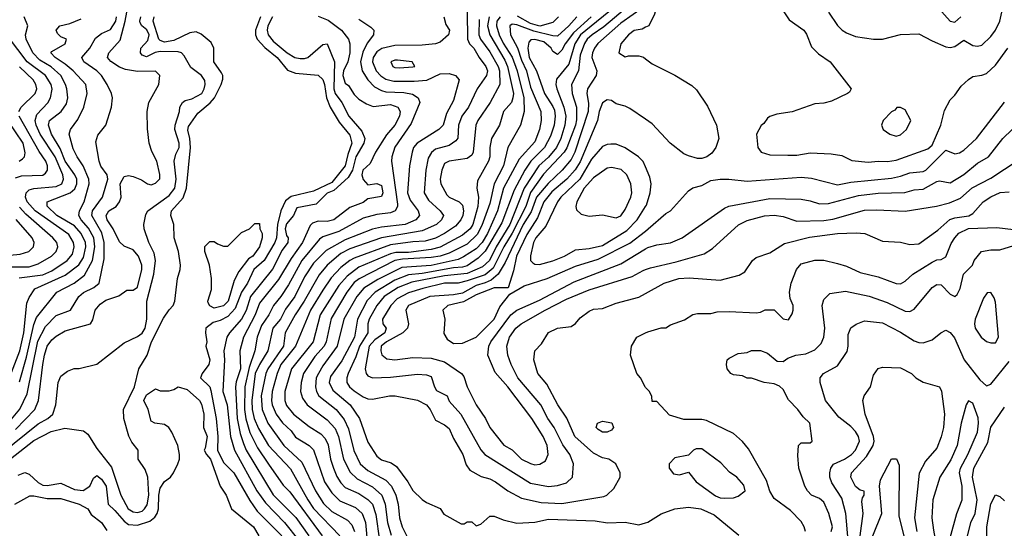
# Model space of a CAD drawing. Header units: inches. Extents: x 1793389 to 1900389, y 320802 to 470796.
# Tile 272 of 656: x 1827228 to 1831589, y 401604 to 403857. Entities that reach past the tile are written whole.
import ezdxf

# ---------------------------------------------------------------- set-up
doc = ezdxf.new("R2010")
doc.units = ezdxf.units.IN
doc.header["$MEASUREMENT"] = 0
doc.layers.add('B8420', color=7, linetype='Continuous')
doc.layers.add('B8430', color=7, linetype='Continuous')

msp = doc.modelspace()

# ---------------------------------------------------------------- linework, layer by layer
at = {"layer": 'B8420', "color": 2}
for points, elevation in [([(1827210, 402041.1), (1827295.6, 402130), (1827311.3, 402170), (1827329.8, 402330), (1827338.3, 402370), (1827349.7, 402410), (1827370, 402438), (1827390, 402455.5), (1827430, 402478), (1827542, 402510), (1827552.1, 402527.9), (1827562.7, 402570), (1827583.9, 402596.1), (1827610, 402614), (1827666.6, 402633.4), (1827702, 402658), (1827730, 402658.8), (1827750, 402671.3), (1827769.4, 402750), (1827769.3, 402770), (1827754, 402810), (1827730, 402837.2), (1827690, 402853.2), (1827670, 402872.7), (1827641.3, 402930), (1827614.7, 402970), (1827611.5, 402990), (1827622.9, 403010), (1827656, 403030), (1827669.7, 403050.3), (1827676.9, 403070), (1827673.6, 403130), (1827690, 403162.8), (1827710, 403167.3), (1827730, 403162.8), (1827767.3, 403147.3), (1827794, 403130), (1827810, 403126), (1827830, 403132), (1827848.4, 403151.6), (1827848.7, 403171.3), (1827836, 403230), (1827813.6, 403273.6), (1827802, 403310), (1827793.6, 403373.6), (1827792.7, 403450), (1827799.3, 403490), (1827843.7, 403570), (1827849, 403610), (1827829.2, 403629.2), (1827750, 403627), (1827695.9, 403635.9), (1827670, 403646.6), (1827632.1, 403672.1), (1827617.2, 403690), (1827622.7, 403710), (1827673.7, 403766.3), (1827695.6, 403850), (1827706.5, 403913.5)], 262), ([(1829884.2, 403930), (1829712.2, 403790), (1829687.5, 403750), (1829659.6, 403660.4), (1829606.3, 403593.7), (1829603.1, 403570), (1829606.7, 403550), (1829638.3, 403470), (1829646.3, 403430), (1829642.3, 403390), (1829624.7, 403330), (1829605.2, 403290), (1829570, 403248.5), (1829527.7, 403210), (1829462.6, 403110), (1829398.5, 402950), (1829337.7, 402850), (1829309, 402790), (1829277.6, 402762.4), (1829210, 402732.2), (1829110, 402721.6), (1828965.4, 402694.6), (1828904.4, 402670), (1828842, 402630), (1828810.3, 402590), (1828776, 402530), (1828770.3, 402510), (1828770.4, 402470), (1828733.4, 402410), (1828717.1, 402362.9), (1828683.1, 402290), (1828676.4, 402270), (1828677.1, 402250), (1828688.2, 402230), (1828710, 402212.7), (1828750, 402186), (1828770, 402178), (1828790, 402175.5), (1828866, 402190), (1828890.5, 402190.5), (1828990, 402170.8), (1829030, 402150.8), (1829046.8, 402130), (1829070, 402082.8), (1829110, 402062.8), (1829130, 402046), (1829150, 402001), (1829190.6, 401930), (1829205.5, 401885.5), (1829222, 401862), (1829272.7, 401832.7), (1829310, 401823), (1829336, 401810), (1829390.4, 401770.4), (1829450, 401737.1), (1829538, 401718), (1829630, 401714), (1829814.8, 401745.2), (1829829.3, 401750.7), (1829860.2, 401779.8), (1829888, 401830), (1829888, 401850), (1829868, 401890), (1829838, 401910), (1829810, 401916), (1829770, 401936.2), (1829687.6, 402010), (1829651.1, 402091.1), (1829612.3, 402150), (1829562.5, 402242.5), (1829522.7, 402290), (1829506, 402350), (1829509, 402390), (1829539.3, 402420.7), (1829570, 402470.8), (1829610, 402490.8), (1829670, 402498), (1829690, 402511.3), (1829710, 402536), (1829750, 402566), (1829770, 402574.8), (1829810, 402578), (1829870, 402601), (1829970, 402627.3), (1830000, 402644.1)], 298), ([(1829910, 403904.5), (1829815.2, 403824.8), (1829763.7, 403790), (1829741.7, 403770), (1829730, 403751.8), (1829710, 403699), (1829702.6, 403630), (1829672.2, 403570), (1829674.6, 403530), (1829694.6, 403470), (1829693.8, 403413.8), (1829690, 403389.4), (1829650.9, 403289.1), (1829639.6, 403270), (1829547.5, 403172.5), (1829490, 403091.2), (1829469.2, 403030), (1829410, 402911.2), (1829372, 402850), (1829324.5, 402755.5), (1829290, 402726.8), (1829210, 402699.3), (1829169.7, 402689.7), (1829110, 402689.7), (1829013.3, 402666.7), (1828950, 402647.4), (1828899.3, 402620.7), (1828872, 402590), (1828834.4, 402530), (1828837.1, 402510), (1828850.5, 402490), (1828844.9, 402470), (1828801.5, 402438.5), (1828776.1, 402410), (1828758.4, 402310), (1828762, 402290), (1828770, 402278.8), (1828790.5, 402270.5), (1828870, 402273.7), (1828990, 402286.7), (1829030, 402283.1), (1829050, 402275.5), (1829065.3, 402230), (1829074.8, 402214.8), (1829120.7, 402190), (1829130, 402166.8), (1829181.6, 402110), (1829270, 401950.8), (1829287.7, 401930), (1829490, 401803.8), (1829570, 401788.2), (1829610, 401792.7), (1829650, 401804.9), (1829677.2, 401830), (1829680.7, 401890), (1829665.1, 401930), (1829633.5, 401973.5), (1829595.8, 402050), (1829566.6, 402090), (1829536.9, 402150), (1829434, 402270), (1829405.1, 402330), (1829389.6, 402370), (1829385.1, 402410), (1829397.6, 402450), (1829425.1, 402490), (1829449.3, 402510), (1829556, 402570), (1829650, 402618.9), (1829750, 402659.6), (1829940.1, 402719.9), (1829990, 402746), (1830000, 402749.5)], 302), ([(1830000, 403917.7), (1829890, 403841.7), (1829788.6, 403751.4), (1829773.4, 403730), (1829764.6, 403710), (1829762.6, 403690), (1829783.8, 403630), (1829782, 403610), (1829743, 403550), (1829740.4, 403530), (1829747.7, 403487.7), (1829746.5, 403450), (1829687.1, 403270), (1829670, 403236.9), (1829630.3, 403190), (1829568.7, 403131.3), (1829517.6, 403070), (1829493.9, 403006.1), (1829458.5, 402950), (1829378.3, 402781.7), (1829348, 402730), (1829316.4, 402703.6), (1829290, 402690.7), (1829250, 402679.3), (1829190, 402645), (1829150, 402637.4), (1829044.7, 402630), (1828950.7, 402590), (1828938, 402570), (1828950.6, 402510), (1828946, 402490), (1828924.9, 402470), (1828852.7, 402430), (1828828.8, 402410), (1828827, 402390), (1828832.5, 402372.5), (1828854.6, 402354.6), (1828890, 402350.5), (1828970, 402360.4), (1829050, 402357.1), (1829110, 402340.5), (1829184.7, 402290), (1829195.5, 402275.5), (1829210.6, 402230), (1829250, 402151), (1829290.7, 402090), (1829310.7, 402050), (1829372.5, 401972.5), (1829410, 401950.7), (1829450.7, 401910), (1829490, 401890.4), (1829510, 401885.5), (1829532.3, 401887.7), (1829557, 401903), (1829569.3, 401930), (1829564.5, 401970), (1829547, 402010), (1829496.2, 402090), (1829389.5, 402230), (1829334.1, 402294.2), (1829302, 402370), (1829306, 402410), (1829315.1, 402430), (1829403.5, 402550), (1829430, 402570.3), (1829530, 402614.9), (1829684.6, 402695.4), (1829890, 402775.8), (1830000, 402842.2)], 306), ([(1827110, 401853), (1827290, 401992.9), (1827367.5, 402032.5), (1827427.9, 402047.9), (1827510, 402035.5), (1827530, 402020.7), (1827570, 401957.3), (1827634.3, 401874.3), (1827675.6, 401750), (1827708.8, 401690), (1827730, 401676.5), (1827750, 401673.1), (1827770, 401680.3), (1827780.5, 401690), (1827792.2, 401707.8), (1827800.3, 401750), (1827795.4, 401830), (1827784.2, 401864.2), (1827753.2, 401910), (1827753.2, 401950), (1827725.1, 401985.1), (1827711.2, 402011.2), (1827689.7, 402090), (1827687.8, 402130), (1827736, 402230), (1827756.3, 402310), (1827792.3, 402370), (1827812, 402430), (1827865.3, 402534.7), (1827890, 402572), (1827908, 402590), (1827915.3, 402610), (1827926.6, 402710), (1827939.3, 402750), (1827940.9, 402770), (1827931.6, 402830), (1827911.5, 402890), (1827911.1, 402950), (1827897.4, 402990), (1827899.7, 403010), (1827951.7, 403068.3), (1827967.3, 403110), (1827984.1, 403290), (1827981.2, 403330), (1827972.5, 403367.5), (1827975.6, 403384.4), (1828016.6, 403443.4), (1828071.7, 403488.3), (1828091.5, 403510), (1828120.5, 403570), (1828127, 403593), (1828127.1, 403610), (1828121.6, 403621.6), (1828088.2, 403670), (1828088.4, 403730), (1828076.2, 403756.2), (1828032.1, 403792.1), (1828010, 403802.6), (1827981, 403799), (1827910, 403764.4), (1827870, 403757.7), (1827850, 403764), (1827844, 403770), (1827818.9, 403850), (1827823.5, 403870)], 254), ([(1827150, 401937.7), (1827310, 402067.2), (1827352.3, 402090), (1827374.5, 402110), (1827387.6, 402150), (1827399, 402250), (1827410, 402278), (1827440.2, 402299.8), (1827468.9, 402311.1), (1827491.6, 402311.6), (1827570, 402331.3), (1827690, 402426), (1827750, 402453), (1827770, 402468.4), (1827784.2, 402490), (1827791.1, 402530), (1827791.2, 402610), (1827821.7, 402730), (1827829.7, 402789.7), (1827823, 402823), (1827799.6, 402870), (1827779.3, 402930), (1827778, 402950), (1827786.6, 402993.4), (1827795.3, 403010), (1827890, 403078.4), (1827915.1, 403110), (1827920.4, 403150), (1827912.8, 403230), (1827919.3, 403260.7), (1827934.5, 403290), (1827934.5, 403310), (1827915.1, 403370), (1827916.9, 403390), (1827936, 403450), (1827937.2, 403470), (1827949.3, 403490.7), (1827961.5, 403498.5), (1827990, 403506), (1828034, 403530), (1828045.1, 403550), (1828049.6, 403570), (1828047.3, 403587.3), (1828033.2, 403610), (1827985.6, 403645.6), (1827956.9, 403696.9), (1827944, 403710), (1827930, 403714.7), (1827850, 403716.4), (1827828.2, 403711.8), (1827790, 403691.6), (1827770, 403699.3), (1827763.6, 403710), (1827765.1, 403730), (1827796, 403764), (1827801.8, 403790), (1827791.8, 403811.7), (1827769.4, 403830), (1827762.3, 403842.3), (1827759.6, 403850), (1827764.2, 403870)], 258), ([(1827162.2, 402217.8), (1827228.8, 402390), (1827246.2, 402470), (1827258.9, 402601.1), (1827270, 402626.8), (1827295.3, 402664.7), (1827430, 402724.6), (1827489.8, 402770.2), (1827510, 402803), (1827520.3, 402850), (1827519.8, 402870), (1827499.8, 402910), (1827470, 402943.1), (1827391.8, 402990), (1827349.4, 403030.6), (1827349.7, 403050.3), (1827450.9, 403089.1), (1827472.6, 403107.4), (1827481.7, 403130), (1827481, 403150), (1827472.3, 403170), (1827429.9, 403229.9), (1827406.9, 403286.9), (1827368.4, 403350), (1827355.6, 403390), (1827359.5, 403410), (1827412, 403450), (1827435.2, 403484.8), (1827441.6, 403510), (1827436.9, 403550), (1827431.3, 403570), (1827409.7, 403610), (1827367.5, 403647.5), (1827316.9, 403676.9), (1827286.6, 403710), (1827257.2, 403770), (1827254, 403790), (1827264, 403830), (1827248, 403870)], 274), ([(1827192.3, 402087.7), (1827228, 402132), (1827260.9, 402199.1), (1827307.8, 402432.2), (1827342, 402498), (1827390, 402546.4), (1827452.7, 402570), (1827489.4, 402630), (1827511.2, 402648.8), (1827556, 402670), (1827580.7, 402690), (1827602.6, 402797.4), (1827602, 402870), (1827592.5, 402912.5), (1827548, 402990), (1827549.7, 403010), (1827594, 403070), (1827618.3, 403150), (1827615.1, 403170), (1827587.9, 403207.9), (1827579.7, 403230), (1827564.8, 403315.2), (1827574.2, 403345.8), (1827609, 403390), (1827635.3, 403470), (1827639, 403510), (1827635.3, 403530), (1827616, 403570), (1827589.7, 403609.7), (1827569.7, 403629.7), (1827512.7, 403670), (1827503.7, 403690), (1827538, 403730), (1827564.4, 403775.6), (1827590, 403796.3), (1827630, 403814), (1827653.1, 403850), (1827656.4, 403870)], 266), ([(1827227, 402253), (1827258.3, 402361.7), (1827290, 402506.8), (1827301.8, 402538.2), (1827392.3, 402650), (1827469.8, 402690.2), (1827515.3, 402724.7), (1827549.8, 402790), (1827560.8, 402850), (1827556.1, 402890), (1827532.8, 402932.8), (1827500.5, 402970), (1827489.6, 402990), (1827492.6, 403010), (1827513.7, 403050), (1827535.1, 403130), (1827533.6, 403150), (1827509.7, 403209.7), (1827482, 403250), (1827464.9, 403284.9), (1827447, 403350), (1827452.7, 403370), (1827486, 403414), (1827512, 403470), (1827526.6, 403530), (1827520.9, 403570), (1827465.1, 403630), (1827430, 403660.5), (1827385.2, 403690), (1827366.6, 403710), (1827370, 403716), (1827428.7, 403750), (1827435.3, 403770), (1827410, 403781.2), (1827395.5, 403795.5), (1827389, 403810), (1827405.2, 403830), (1827450, 403840.4), (1827499.5, 403860.5)], 270), ([(1828294.9, 403870), (1828271.7, 403810), (1828271.8, 403790), (1828280.4, 403770), (1828313.7, 403733.7), (1828368.5, 403690), (1828413.5, 403633.5), (1828450, 403620.5), (1828550, 403610.7), (1828570, 403591.3), (1828578, 403570), (1828586.4, 403510), (1828603.8, 403470), (1828643.6, 403403.6), (1828690, 403344.7), (1828699.3, 403310), (1828680.7, 403259.3), (1828670.1, 403209.9), (1828610, 403135.1), (1828530, 403096.8), (1828430, 403073.8), (1828405.9, 403054.1), (1828384.7, 403010), (1828369.2, 402950), (1828365, 402890), (1828357.8, 402870), (1828310.1, 402789.9), (1828264.4, 402750), (1828236.9, 402690), (1828210.2, 402650), (1828183.1, 402576.9), (1828150, 402542.6), (1828115.3, 402524.7), (1828084.6, 402515.4), (1828053, 402490), (1828050.4, 402470), (1828057.6, 402430), (1828052.2, 402410), (1828070.3, 402350), (1828066.3, 402330), (1828035.8, 402290), (1828028.2, 402270), (1828070, 402230.5), (1828074.7, 402214.7), (1828098.7, 402090), (1828105.8, 402010), (1828104.2, 401950), (1828130, 401895.5), (1828176.4, 401850), (1828247.2, 401727.2), (1828280, 401680), (1828388.8, 401570)], 254), ([(1828347.4, 403870), (1828326.9, 403830), (1828324, 403810), (1828328.9, 403790), (1828350, 403762), (1828413.4, 403710), (1828446.8, 403690), (1828470, 403684.9), (1828490, 403684.4), (1828504, 403690), (1828570, 403746.8), (1828590.3, 403750.3), (1828621.7, 403670), (1828618.9, 403550), (1828624.9, 403530), (1828654.6, 403490), (1828686, 403430), (1828743.7, 403363.7), (1828757, 403330), (1828751.8, 403310), (1828716.9, 403250), (1828701.6, 403190), (1828682.4, 403157.6), (1828619.2, 403100.8), (1828590, 403087.8), (1828541.1, 403038.9), (1828456, 403024), (1828441, 402990), (1828410, 402952.3), (1828404, 402930), (1828410, 402901), (1828417.3, 402890), (1828415.5, 402870), (1828390, 402836), (1828347.9, 402752.1), (1828250.3, 402630), (1828231.8, 402568.2), (1828210.3, 402530), (1828157.1, 402470), (1828146, 402450), (1828132.4, 402390), (1828135.3, 402350), (1828127, 402210), (1828147.6, 402150), (1828161.5, 402010), (1828179.5, 401950), (1828278.9, 401770), (1828316.4, 401716.4), (1828401.3, 401630), (1828464.2, 401550)], 258), ([(1828550, 403872.7), (1828594, 403854), (1828653, 403810), (1828683.8, 403770), (1828690.4, 403750), (1828690.3, 403710), (1828681.3, 403670), (1828662.6, 403630), (1828659.5, 403610), (1828670, 403576), (1828684.9, 403564.9), (1828710, 403524.7), (1828730, 403504.7), (1828763.4, 403483.4), (1828793, 403473), (1828870, 403481.3), (1828902.8, 403470), (1828912.7, 403450), (1828910.4, 403430), (1828890.3, 403390), (1828852.7, 403347.3), (1828803.8, 403270), (1828779.9, 403220.1), (1828747.4, 403190), (1828743.1, 403170), (1828749.1, 403149.1), (1828770, 403126), (1828810, 403130.8), (1828830, 403122.8), (1828837.1, 403090), (1828830, 403074), (1828770, 403062.7), (1828750, 403047.6), (1828690, 403025.1), (1828618.8, 402970), (1828590, 402963.5), (1828550, 402964.2), (1828524.4, 402955.6), (1828515.1, 402944.9), (1828480.9, 402870), (1828430, 402799.6), (1828373.7, 402706.3), (1828290, 402600.9), (1828271.6, 402550), (1828218.7, 402450), (1828203.1, 402390), (1828205.3, 402310), (1828187.1, 402252.9), (1828184.4, 402230), (1828191.2, 402090), (1828204, 402024), (1828219.1, 401979.1), (1828231.7, 401950), (1828350, 401752.7), (1828451.7, 401651.7), (1828508.9, 401570)], 262), ([(1828730, 403858.8), (1828783.5, 403823.5), (1828796, 403810), (1828794.8, 403790), (1828767.5, 403752.5), (1828747.2, 403712.8), (1828737.7, 403670), (1828744.9, 403630), (1828770, 403590.4), (1828799.9, 403559.9), (1828830, 403543.1), (1828850, 403537.7), (1828930, 403534), (1828967.3, 403527.3), (1828993.4, 403510), (1829000.5, 403490), (1828962.3, 403397.7), (1828890, 403292.7), (1828876.4, 403250), (1828874.4, 403230), (1828901.1, 403038.9), (1828901.6, 403030), (1828890.7, 403010), (1828870, 403000.5), (1828810, 402993.3), (1828750, 402976.9), (1828641, 402919), (1828570, 402895.6), (1828555.2, 402884.8), (1828477.4, 402790), (1828418.2, 402681.8), (1828385.3, 402630), (1828352, 402590), (1828332, 402550), (1828298.6, 402501.4), (1828280.3, 402450), (1828268.8, 402390), (1828244.6, 402315.4), (1828225.6, 402230), (1828223.5, 402130), (1828229.4, 402089.4), (1828247.7, 402027.7), (1828280.8, 401960.8), (1828330, 401887.7), (1828395.1, 401795.1), (1828424.8, 401764.8), (1828567, 401570)], 266), ([(1829106, 403870), (1829115.3, 403835.3), (1829131, 403810), (1829126.8, 403790), (1829090, 403757), (1829070, 403749.6), (1829010, 403743.6), (1828890, 403742.6), (1828831.4, 403728.6), (1828810, 403715.1), (1828793.4, 403690), (1828790.3, 403670), (1828807, 403630), (1828827.5, 403607.5), (1828850, 403593.4), (1828884.9, 403584.9), (1828975.8, 403584.2), (1829031.2, 403588.8), (1829090, 403616.3), (1829130, 403619.1), (1829158, 403610), (1829174, 403590), (1829150, 403499), (1829119, 403441), (1829103, 403390), (1829084, 403370), (1828988, 403310), (1828972.4, 403290), (1828966, 403270), (1828954.9, 403210), (1828946.3, 403090), (1828957.8, 403057.8), (1828993, 403010), (1828999.1, 402990), (1828982.8, 402970), (1828934.8, 402950), (1828830, 402938), (1828791.2, 402928.8), (1828670, 402880.9), (1828585.7, 402834.3), (1828530, 402777.6), (1828490, 402717), (1828447.2, 402630), (1828404.8, 402575.2), (1828383.1, 402530), (1828348.8, 402490), (1828327.2, 402390), (1828290.2, 402329.8), (1828271.4, 402290), (1828255.9, 402170), (1828258.2, 402130), (1828267.2, 402090), (1828286.2, 402046.2), (1828330.3, 401970), (1828426.8, 401866.8), (1828504, 401730), (1828530, 401692.2), (1828646, 401570)], 270), ([(1829210.3, 403890.3), (1829212, 403770), (1829220.5, 403750), (1829239.5, 403730), (1829262.4, 403690), (1829293.4, 403650), (1829299.5, 403630), (1829295.3, 403610), (1829254.9, 403550), (1829215.5, 403470), (1829185.7, 403430), (1829171.7, 403390), (1829168, 403332), (1829160.5, 403319.5), (1829130, 403299.5), (1829070, 403282.9), (1829051.7, 403268.3), (1829037, 403243), (1829027, 403190), (1829019.3, 403090), (1829038, 403058), (1829090.6, 403010), (1829104.9, 402990), (1829096.3, 402970), (1829074, 402950), (1829010, 402921.5), (1828830, 402890.9), (1828690, 402841.7), (1828650, 402820.5), (1828590.3, 402770), (1828553.9, 402726.1), (1828487.7, 402610), (1828447.4, 402550), (1828403.7, 402470), (1828396, 402410), (1828326.7, 402310), (1828318.5, 402290), (1828298, 402190), (1828302.4, 402130), (1828327.4, 402070), (1828398.4, 401970), (1828477.4, 401897.4), (1828538, 401770), (1828573.4, 401713.4), (1828610, 401678.7), (1828679.9, 401639.9), (1828699.6, 401619.6), (1828710.3, 401590)], 274), ([(1829262.6, 403857.4), (1829262, 403790), (1829269, 403770), (1829310, 403714.9), (1829347.7, 403650), (1829353.6, 403630), (1829355.3, 403570), (1829312.4, 403490), (1829257.1, 403410), (1829248.2, 403390), (1829237, 403270), (1829230, 403256), (1829210, 403242.6), (1829130.3, 403229.7), (1829110, 403219.3), (1829097.6, 403190), (1829090.4, 403150), (1829092.7, 403130), (1829120.6, 403080.6), (1829130.8, 403070), (1829174.8, 403050), (1829190, 403034.8), (1829194, 403010), (1829190.3, 402990), (1829182.4, 402970), (1829158.2, 402941.8), (1829110, 402909.7), (1829070, 402889.7), (1829024.5, 402875.5), (1828970, 402873.3), (1828870, 402858.8), (1828710, 402799.8), (1828690, 402789.7), (1828650, 402758.7), (1828607.4, 402712.6), (1828570, 402658.4), (1828515.6, 402570), (1828450.3, 402410), (1828384, 402330), (1828367.9, 402290), (1828346.7, 402210), (1828342.7, 402170), (1828346.5, 402150), (1828364.2, 402110), (1828391.4, 402071.4), (1828430, 402035.5), (1828450, 402008), (1828510.7, 401970), (1828530, 401950.7), (1828578, 401810), (1828610, 401761.6), (1828646, 401726), (1828715.8, 401695.8), (1828744.9, 401670), (1828759.6, 401630), (1828768.9, 401530)], 278), ([(1829307.2, 403870), (1829299.7, 403830), (1829310.2, 403790), (1829376.9, 403676.9), (1829388.4, 403650), (1829415.2, 403530), (1829412.9, 403510), (1829406, 403490), (1829370.4, 403450), (1829353, 403390), (1829318.4, 403330), (1829310.4, 403290.4), (1829310.4, 403250), (1829303.8, 403230), (1829256.3, 403143.7), (1829253.4, 403110), (1829259.5, 403070), (1829256.9, 403030), (1829234.7, 402950), (1829223.1, 402930), (1829190, 402901.7), (1829090, 402849.8), (1829050, 402838.5), (1828950, 402825.8), (1828894.2, 402825.8), (1828870, 402819.3), (1828730, 402760.4), (1828678.9, 402721.1), (1828641.3, 402678.7), (1828558.9, 402550), (1828527.2, 402430), (1828432, 402310), (1828402.6, 402210), (1828402, 402170), (1828410, 402147.3), (1828440.5, 402110), (1828510, 402054.9), (1828562.3, 402022.3), (1828581.2, 402001.2), (1828593.7, 401973.7), (1828604.6, 401910), (1828618, 401870), (1828632.7, 401832.7), (1828650, 401805.5), (1828670, 401784.9), (1828730, 401758), (1828770, 401732), (1828790.2, 401710.2), (1828804.8, 401664.8), (1828822.3, 401550)], 282), ([(1829355.8, 403870), (1829342, 403850), (1829340.2, 403830), (1829352.3, 403790), (1829370, 403752.2), (1829410, 403690.4), (1829432.1, 403630), (1829460.8, 403510), (1829462.4, 403450), (1829446.4, 403390), (1829390.5, 403290), (1829370.3, 403210), (1829328.9, 403130), (1829310, 403042.7), (1829275.2, 402944.8), (1829254.4, 402905.6), (1829210, 402861.7), (1829130, 402822.7), (1829090, 402809.8), (1829050, 402803.5), (1828924, 402796), (1828890.1, 402789.9), (1828731, 402709), (1828710, 402692.6), (1828677.4, 402650), (1828607.5, 402532.5), (1828585.7, 402430), (1828576.5, 402410), (1828534.8, 402365.2), (1828485.3, 402290), (1828475.3, 402250), (1828472.2, 402210), (1828480.2, 402180.2), (1828501.6, 402150), (1828590, 402083.8), (1828625.8, 402045.8), (1828639.6, 402010), (1828662.3, 401910), (1828692.3, 401852.3), (1828722.6, 401822.6), (1828790, 401787), (1828832, 401750), (1828846.3, 401710), (1828857.7, 401630), (1828873.8, 401573.8)], 286), ([(1829695.3, 403870), (1829660.9, 403830), (1829610, 403784.4), (1829590, 403784.8), (1829506, 403806), (1829430, 403834.2), (1829410, 403836.3), (1829399.1, 403830), (1829402, 403790), (1829432.4, 403732.4), (1829450, 403677.1), (1829472.1, 403630), (1829490, 403557.3), (1829535.8, 403450), (1829537.1, 403410), (1829530.4, 403370), (1829510, 403316), (1829440.6, 403239.4), (1829371.6, 403110), (1829344.7, 403010), (1829300.7, 402910), (1829276.5, 402870), (1829250, 402842), (1829194.4, 402805.6), (1829170, 402794.8), (1829050, 402767.6), (1828920.2, 402759.8), (1828814.7, 402705.3), (1828753, 402667), (1828721.7, 402630), (1828664.2, 402530), (1828634, 402410), (1828570, 402322.9), (1828551.6, 402290), (1828541.7, 402270), (1828538.7, 402230), (1828542.4, 402210), (1828553, 402190), (1828630.2, 402130.2), (1828665.1, 402085.1), (1828684.7, 402044.7), (1828707.9, 401947.9), (1828736.4, 401890), (1828770, 401860.3), (1828850, 401816.4), (1828874.9, 401790), (1828894.6, 401750), (1828904.2, 401710), (1828910.4, 401650), (1828922, 401610), (1828950, 401554.8)], 290), ([(1829758.9, 403870), (1829680.7, 403799.3), (1829644.6, 403750), (1829630, 403721.2), (1829610, 403702.7), (1829590, 403716), (1829581.6, 403730), (1829550, 403759.1), (1829510, 403769.6), (1829492.7, 403767.3), (1829482.6, 403757.4), (1829478, 403730), (1829485.2, 403690), (1829516.5, 403630), (1829552.9, 403530), (1829590, 403472.7), (1829596.1, 403456.1), (1829599.1, 403430), (1829595.8, 403390), (1829579.7, 403340.3), (1829553.1, 403290), (1829491.7, 403230), (1829465.2, 403190), (1829418.3, 403101.7), (1829363.6, 402956.4), (1829290, 402831.2), (1829259.2, 402800.8), (1829210, 402766.8), (1829190, 402760.3), (1829150, 402758.3), (1829010, 402732.2), (1828950, 402727.1), (1828890, 402702.4), (1828802.6, 402650), (1828767.7, 402612.3), (1828723.6, 402530), (1828710.2, 402450), (1828654.1, 402345.9), (1828603.9, 402276.1), (1828598.7, 402250), (1828615.6, 402215.6), (1828692.4, 402150), (1828732.7, 402090), (1828770, 401984.7), (1828810, 401922.8), (1828830, 401907.7), (1828873.4, 401893.4), (1828897.1, 401877.1), (1828947.3, 401810), (1828970, 401771.3), (1829010, 401731.3), (1829030, 401718), (1829090, 401692), (1829106.4, 401666.4), (1829183.6, 401623.6), (1829196.4, 401623.6), (1829210, 401632), (1829230, 401632), (1829250, 401614), (1829270, 401622), (1829310, 401658), (1829330, 401658), (1829370, 401641), (1829430, 401626.8), (1829510, 401630.6), (1829570, 401644), (1829776.7, 401636.7), (1829831.9, 401628.1), (1829910, 401630.7), (1829970, 401618.8), (1830000, 401627.7)], 294), ([(1829614, 403870), (1829590, 403845.1), (1829532.2, 403827.8), (1829490, 403840.2), (1829432.7, 403872.7)], 286), ([(1830000, 403823), (1829984.7, 403815.3), (1829950, 403808.7), (1829924.7, 403790), (1829891.3, 403750), (1829882, 403710), (1829910, 403692), (1829924, 403696), (1829970, 403696), (1829990.7, 403690.7), (1830000, 403683.7)], 310), ([(1827226.2, 402713.8), (1827330, 402726.9), (1827370, 402744.9), (1827438.4, 402790), (1827462.5, 402817.5), (1827469.7, 402850), (1827466.6, 402870), (1827445.9, 402905.9), (1827295.8, 403010), (1827261.1, 403050), (1827253.3, 403070), (1827257, 403090), (1827270, 403103), (1827291.3, 403108.7), (1827390, 403117.4), (1827414, 403130), (1827422.4, 403150), (1827418.3, 403170), (1827384.5, 403250), (1827318.7, 403350), (1827300.4, 403390), (1827296.9, 403410), (1827303.7, 403436.3), (1827352, 403488), (1827364.2, 403510), (1827371.2, 403548.8), (1827368, 403570), (1827342.4, 403610), (1827261.7, 403670), (1827178.7, 403778.7)], 278), ([(1827224.7, 403450), (1827235.1, 403470), (1827296.2, 403530), (1827303.6, 403550), (1827299.6, 403570), (1827287.6, 403590), (1827227.5, 403647.5)], 282), ([(1830000, 403416.4), (1829930, 403464), (1829910, 403474), (1829870, 403484), (1829850, 403499), (1829830, 403501.2), (1829810, 403489), (1829794.9, 403450), (1829786.7, 403410), (1829710, 403227.8), (1829687.9, 403192.1), (1829651.6, 403150), (1829585.6, 403094.4), (1829550.3, 403050), (1829521.4, 402978.6), (1829474.5, 402905.5), (1829429.2, 402810), (1829415.3, 402744.7), (1829391.6, 402668.4), (1829330, 402669.6), (1829250, 402638.7), (1829193.4, 402606.6), (1829124.7, 402590), (1829102.8, 402570), (1829110.8, 402530.8), (1829107.3, 402467.3), (1829122, 402442), (1829150, 402423), (1829190, 402424), (1829250, 402450.4), (1829329.6, 402530), (1829354.7, 402585.3), (1829399, 402641), (1829462, 402678), (1829564, 402710), (1829690, 402765.7), (1829790, 402796), (1829930, 402867.2), (1830000, 402920.6)], 310), ([(1827210, 403156.4), (1827235.6, 403164.4), (1827330, 403168.5), (1827342.9, 403177.1), (1827351.6, 403190), (1827351.2, 403210), (1827343.6, 403230), (1827313.5, 403273.5), (1827225.1, 403430)], 282), ([(1827225.2, 403230), (1827240.1, 403239.9), (1827249.5, 403250), (1827252.9, 403267.1), (1827244, 403310), (1827175.4, 403410)], 286), ([(1830000, 403204.8), (1829990, 403228.7), (1829969.6, 403249.6), (1829909.5, 403289.5), (1829870, 403305.2), (1829846, 403306), (1829830, 403304.5), (1829810, 403294.5), (1829761.1, 403238.9), (1829708.9, 403150), (1829624.9, 403070), (1829610.4, 403050), (1829558, 402942), (1829514, 402890), (1829503.6, 402870), (1829490.4, 402810.4), (1829490.5, 402790.5), (1829500.3, 402780.3), (1829510, 402773.4), (1829530, 402772.4), (1829590, 402788.7), (1829641.2, 402810), (1829690, 402838), (1829750, 402842.6), (1829810, 402856.9), (1829916.9, 402923.1), (1829963.6, 402970), (1830000, 403029)], 314), ([(1827177.7, 402762.3), (1827270, 402762.7), (1827310, 402774.9), (1827369.4, 402810), (1827389.4, 402830), (1827397, 402850), (1827392, 402870), (1827374.5, 402890), (1827254.9, 402994.9), (1827226.4, 403026.4)], 282), ([(1827090, 402804.9), (1827230, 402818.4), (1827268.7, 402830), (1827289.4, 402850.6), (1827292.3, 402870), (1827283.7, 402890), (1827211.7, 402971.7)], 286), ([(1830000, 402228), (1829998, 402230), (1829978, 402270), (1829962, 402290), (1829934, 402370), (1829937.2, 402410), (1829961.2, 402450), (1830000, 402469.7)], 294), ([(1827221.1, 401838.9), (1827250, 401850.5), (1827270, 401843.8), (1827310, 401806.4), (1827330, 401794.9), (1827350, 401793), (1827410, 401803), (1827470, 401776.3), (1827508.7, 401771.3), (1827539, 401790), (1827554.6, 401825.4), (1827570, 401838), (1827590, 401821), (1827610.3, 401790), (1827619.1, 401710), (1827650, 401683), (1827690, 401635.8), (1827710, 401620.4), (1827750, 401617), (1827804, 401636), (1827826.6, 401653.4), (1827837, 401670), (1827842.9, 401690), (1827844, 401750), (1827850, 401781), (1827870, 401811), (1827895.3, 401830), (1827909, 401850), (1827929, 401890), (1827935.3, 401910), (1827935.3, 401930), (1827928.7, 401970), (1827902, 402030), (1827888.7, 402050), (1827870, 402064), (1827826, 402070), (1827810, 402078), (1827797.2, 402130), (1827777.2, 402170), (1827790, 402194.8), (1827830, 402222), (1827850, 402212), (1827890, 402212), (1827910, 402218), (1827930, 402230.8), (1827970, 402218), (1828024, 402170), (1828033.1, 402153.1), (1828043.1, 402110), (1828042, 402050), (1828058.7, 402010), (1828050, 401958), (1828044.7, 401950), (1828054.8, 401930), (1828073.7, 401910), (1828115.3, 401790), (1828142, 401750), (1828166.4, 401690), (1828263, 401610), (1828286.8, 401570)], 250), ([(1827206, 401710), (1827272.7, 401747.3), (1827290, 401747.7), (1827350, 401735.3), (1827410, 401735.3), (1827491, 401710), (1827530, 401690.6), (1827544.9, 401664.9), (1827590.8, 401630), (1827614.6, 401594.6)], 246)]:
    msp.add_lwpolyline(points, dxfattribs=dict(at, elevation=elevation))
for points, elevation in [([(1828902, 403678), (1828890, 403678), (1828871.3, 403670), (1828881, 403650), (1828890, 403645.5), (1828910, 403643), (1828970, 403648), (1828978, 403650), (1828966, 403670)], 274), ([(1829850, 403202), (1829830, 403199.3), (1829770, 403156.9), (1829728.9, 403110), (1829696.3, 403050), (1829690.8, 403030), (1829694.8, 403014.8), (1829714.8, 402994.8), (1829750, 402986.8), (1829810, 402993), (1829870, 402979.1), (1829890, 402987.7), (1829910, 403016), (1829934.5, 403070), (1829939.5, 403090), (1829934.5, 403130), (1829917, 403170), (1829892.5, 403192.5)], 318), ([(1828090, 402579.3), (1828069.5, 402589.5), (1828063.2, 402603.2), (1828061.2, 402610), (1828078, 402662), (1828077.2, 402710), (1828069, 402770), (1828048.7, 402830), (1828048.4, 402851.6), (1828070, 402874), (1828090, 402874), (1828103.6, 402863.6), (1828130, 402854), (1828150, 402854), (1828210, 402914), (1828246, 402930), (1828270, 402954), (1828290, 402954), (1828292, 402930), (1828302, 402910), (1828302, 402890), (1828290.6, 402850), (1828261, 402810), (1828242, 402798), (1828198, 402742), (1828178, 402702), (1828151.7, 402610), (1828130, 402589.6)], 250), ([(1829810, 402029.2), (1829790, 402042), (1829782, 402050), (1829788, 402070), (1829810, 402078), (1829851, 402071), (1829858, 402050), (1829850, 402038), (1829830, 402029.2)], 294)]:
    msp.add_lwpolyline(points, close=True, dxfattribs=dict(at, elevation=elevation))
at = {"layer": 'B8430', "color": 2}
for points, elevation in [([(1830000, 404233.9), (1830044.7, 404190), (1830070, 404158), (1830086, 404130), (1830085.5, 404014.5), (1830077.1, 403962.9), (1830050, 403917.2), (1830039.1, 403880.9), (1830014, 403830), (1830000, 403823)], 310), ([(1830590, 403924.7), (1830636.8, 403856.8), (1830701, 403810), (1830712.8, 403792.8), (1830735.9, 403735.9), (1830765.5, 403705.5), (1830818, 403670), (1830911.3, 403550), (1830903.6, 403536.4), (1830894, 403530), (1830823.5, 403496.5), (1830790, 403486.6), (1830750, 403483.7), (1830650, 403449.2), (1830582, 403438), (1830550, 403428), (1830539.6, 403420.4), (1830523.6, 403396.4), (1830511.6, 403388.4), (1830491.3, 403350), (1830498, 403290), (1830512, 403270), (1830550, 403258.8), (1830630, 403256.3), (1830670, 403257.3), (1830730, 403267.3), (1830822, 403262), (1830870, 403254.8), (1830913.7, 403233.7), (1830985.8, 403225.8), (1831030, 403230.4), (1831071.5, 403228.5), (1831110, 403234.4), (1831250, 403284.9), (1831270, 403300.7), (1831308.2, 403390), (1831324.9, 403455.1), (1831350, 403502), (1831370, 403522), (1831398, 403562), (1831430, 403591.3), (1831450, 403604.7), (1831490, 403611), (1831510, 403618.8), (1831550, 403654.8), (1831604.5, 403730)], 314), ([(1831273.8, 403933.8), (1831350, 403850.6), (1831370, 403846.4), (1831396.9, 403870)], 322), ([(1830810.6, 403890.6), (1830850.5, 403830.5), (1830870.5, 403810.5), (1830890, 403798.8), (1830930, 403782.8), (1831010, 403770.8), (1831050, 403770.8), (1831130, 403791), (1831210, 403794.8), (1831270, 403762.8), (1831330, 403737.3), (1831350, 403734), (1831370, 403738.8), (1831410, 403766), (1831450, 403742.8), (1831470, 403739.1), (1831490, 403744), (1831530, 403782.8), (1831549.7, 403810.3), (1831569.4, 403850), (1831578.4, 403890)], 318), ([(1830000, 403683.7), (1830030, 403661), (1830130, 403611), (1830205.2, 403565.2), (1830225.5, 403545.5), (1830274.2, 403474.2), (1830314.8, 403390), (1830324.7, 403330), (1830312, 403290), (1830294.4, 403265.6), (1830270.9, 403249.1), (1830250, 403242), (1830230, 403242), (1830190, 403254), (1830170, 403262), (1830109.5, 403309.5), (1830030, 403396), (1830000, 403416.4)], 310), ([(1830000, 402920.6), (1830012.3, 402930), (1830090, 402998.8), (1830110, 403010.8), (1830190, 403098), (1830210, 403111.3), (1830250, 403122), (1830290, 403144.7), (1830330, 403150.8), (1830369.3, 403150.7), (1830450, 403142), (1830690, 403159.3), (1830734.6, 403154.6), (1830850, 403126), (1830910, 403137.6), (1831090, 403155.3), (1831130, 403163.7), (1831170, 403178.4), (1831230, 403184.4), (1831241.2, 403190), (1831330, 403278.8), (1831370, 403262.8), (1831390, 403266.8), (1831410, 403279.1), (1831466, 403330), (1831590, 403491)], 310), ([(1830000, 402842.2), (1830010, 402848.2), (1830050, 402859.3), (1830110, 402868), (1830162, 402890), (1830350, 403022), (1830369.6, 403030.4), (1830550, 403065.3), (1830690, 403061.6), (1830730, 403054.9), (1830770, 403041.3), (1830810, 403042.4), (1830942.7, 403077.3), (1831030, 403088.8), (1831148.2, 403091.8), (1831190, 403103.8), (1831230, 403106.4), (1831290, 403140.5), (1831302.8, 403142.8), (1831350, 403134), (1831410, 403170.4), (1831470, 403221.6), (1831519.3, 403250), (1831582.7, 403330), (1831623.7, 403370)], 306), ([(1830000, 402749.5), (1830022.7, 402757.3), (1830136.1, 402783.9), (1830260.1, 402819.9), (1830297.2, 402842.8), (1830411.7, 402948.3), (1830450, 402967.7), (1830527.5, 402987.5), (1830570, 402990.4), (1830610, 402985.5), (1830670, 402964.4), (1830790, 402967.2), (1830830, 402973.7), (1830970, 403012.7), (1831024.8, 403015.2), (1831150, 403008.2), (1831289.5, 403030.5), (1831345.8, 403045.8), (1831394.5, 403065.5), (1831447.3, 403112.7), (1831530, 403154.9), (1831650, 403234.8)], 302), ([(1830000, 403029), (1830004.2, 403035.8), (1830020.7, 403090), (1830025.1, 403130), (1830019.1, 403159.1), (1830000, 403204.8)], 314), ([(1830000, 402644.1), (1830082, 402690), (1830148, 402710), (1830192.7, 402712.7), (1830330, 402702.8), (1830415.5, 402724.5), (1830440.2, 402739.8), (1830473.2, 402790), (1830490, 402804), (1830550, 402824), (1830614.9, 402865.1), (1830726.9, 402893.1), (1830850, 402910.4), (1830933, 402913), (1830972, 402910), (1831050, 402876), (1831130, 402871), (1831170, 402860.7), (1831210, 402864), (1831295.3, 402924.7), (1831348.5, 402971.5), (1831370, 402979.5), (1831431.4, 402988.6), (1831450, 402998.8), (1831496, 403050), (1831530, 403072.7), (1831570.6, 403090.6), (1831610, 403094)], 298), ([(1830000, 402469.7), (1830010, 402474.8), (1830070, 402491.3), (1830090, 402492), (1830110, 402504.7), (1830172.9, 402527.1), (1830210, 402551.3), (1830230, 402556), (1830290, 402556), (1830318, 402562), (1830370, 402564), (1830490, 402558.8), (1830510, 402561), (1830530, 402571), (1830570, 402571.3), (1830610, 402532), (1830633.2, 402526.8), (1830650, 402554), (1830654, 402570), (1830654, 402590), (1830641.2, 402621.2), (1830637.2, 402650), (1830645.2, 402690), (1830669.2, 402750), (1830690, 402776), (1830750, 402791), (1830790, 402791.3), (1830850, 402776.3), (1830890, 402764.9), (1830950, 402736.3), (1831030, 402718), (1831110, 402687.7), (1831130, 402687.3), (1831150, 402698.8), (1831184, 402730), (1831270, 402783), (1831290, 402793.4), (1831310, 402794), (1831330, 402806), (1831354.1, 402865.8), (1831370, 402890.7), (1831388.4, 402911.6), (1831430, 402931.4), (1831556.5, 402936.5), (1831630, 402926.7)], 294), ([(1830822, 401590), (1830828.7, 401610), (1830812, 401670), (1830790, 401719), (1830770, 401735.1), (1830735.3, 401750), (1830717.2, 401770), (1830706, 401790), (1830679.3, 401870), (1830674, 401926), (1830678, 401970), (1830690, 401982), (1830730, 401982), (1830738, 401990), (1830728, 402070), (1830698, 402098), (1830675.3, 402130), (1830632.9, 402172.9), (1830610, 402218), (1830593.6, 402233.6), (1830570, 402244), (1830526, 402250), (1830470, 402268.7), (1830450, 402269), (1830430, 402279), (1830390, 402284), (1830378, 402290), (1830362, 402310), (1830359, 402330), (1830362, 402350), (1830370, 402358), (1830410, 402378), (1830450, 402382), (1830470, 402391.3), (1830510, 402391.3), (1830539.8, 402379.8), (1830583.6, 402343.6), (1830610, 402342), (1830630, 402358), (1830666, 402370), (1830710, 402377.3), (1830750, 402394.8), (1830778, 402422), (1830789.3, 402450), (1830794, 402490), (1830782, 402590), (1830790, 402618), (1830816, 402644), (1830886.3, 402653.7), (1830990, 402632.7), (1831070, 402603.8), (1831150, 402564.9), (1831170, 402564), (1831190, 402574.8), (1831270, 402670.8), (1831290, 402684), (1831310, 402682.8), (1831350, 402640.7), (1831370, 402630.8), (1831380.2, 402639.8), (1831393.8, 402666.2), (1831408.7, 402730), (1831448.7, 402770), (1831455.3, 402790), (1831488, 402830), (1831530, 402838), (1831570, 402838), (1831650, 402863)], 290), ([(1830898.3, 401550), (1830887.8, 401670), (1830870, 401737.2), (1830824.9, 401804.9), (1830816.2, 401830), (1830816.2, 401850), (1830820.9, 401870), (1830831.9, 401888.1), (1830881.2, 401910), (1830911.8, 401930), (1830929.6, 401950), (1830947.3, 401990), (1830943.6, 402010), (1830930, 402032), (1830910, 402054), (1830856.6, 402096.6), (1830797, 402170), (1830773.2, 402250), (1830774, 402270), (1830789, 402290), (1830850, 402322.8), (1830893.4, 402386.6), (1830898, 402410), (1830897.2, 402462.8), (1830910, 402491.3), (1830932.5, 402507.5), (1830970, 402522.8), (1831050, 402513.4), (1831130, 402473), (1831190, 402434), (1831210, 402426.8), (1831230, 402426), (1831270, 402438), (1831308, 402470), (1831330, 402481), (1831350, 402471), (1831368.1, 402448.1), (1831410.7, 402350), (1831481.1, 402261.1), (1831510, 402234.8), (1831530, 402242.8), (1831610, 402342)], 286), ([(1830951.1, 401570), (1830963.6, 401670), (1830957.5, 401722.5), (1830960.7, 401739.3), (1830968.7, 401750), (1830968, 401768), (1830950, 401773.2), (1830930, 401789), (1830909.5, 401830), (1830912, 401850), (1830978.9, 401921.1), (1831008.2, 401970), (1831012.6, 401990), (1831009.7, 402010), (1830973.2, 402110), (1830962, 402170), (1830968.7, 402190), (1830997.2, 402230), (1831010, 402282), (1831030, 402311.3), (1831050, 402318), (1831130, 402314.8), (1831178, 402290), (1831198, 402270), (1831230, 402251), (1831302, 402230), (1831310.9, 402210.9), (1831324, 402110), (1831320.5, 402050), (1831310, 402008.7), (1831290, 401959), (1831239.5, 401900.5), (1831212, 401848), (1831192, 401650), (1831202, 401590)], 282), ([(1830709.3, 401590), (1830702.7, 401610), (1830690, 401633.2), (1830642.5, 401682.5), (1830570, 401735.3), (1830550, 401768), (1830535.3, 401815.3), (1830455.9, 401955.9), (1830430, 401989), (1830390, 402024), (1830270, 402081.2), (1830250, 402085.2), (1830170, 402086), (1830105.6, 402105.6), (1830050, 402166), (1830030, 402166), (1830027.3, 402187.3), (1830018, 402210), (1830000, 402228)], 294), ([(1831410.9, 401509.1), (1831441.6, 401630), (1831460.5, 401670), (1831469.7, 401730), (1831448.5, 401830), (1831454.7, 401870), (1831516.1, 401983.9), (1831530, 402051.3), (1831590, 402141)], 282), ([(1831006.9, 401570), (1831046.6, 401670), (1831036.9, 401790), (1831041.2, 401818.8), (1831090, 401912), (1831111.1, 401911.1), (1831123.6, 401883.6), (1831122.5, 401657.5), (1831144.6, 401570)], 278), ([(1831511.5, 401570), (1831511.5, 401610), (1831530, 401712), (1831550, 401752), (1831570, 401744.7), (1831590, 401726)], 278), ([(1830000, 401627.7), (1830010, 401630.7), (1830070, 401668), (1830129.7, 401690.3), (1830190, 401697), (1830244.7, 401690), (1830303.4, 401663.4), (1830413.5, 401573.5)], 294)]:
    msp.add_lwpolyline(points, dxfattribs=dict(at, elevation=elevation))
for points, elevation in [([(1831130, 403468), (1831112.7, 403467.3), (1831104.7, 403455.3), (1831090, 403448), (1831052, 403410), (1831044.7, 403390), (1831052, 403370), (1831082, 403350), (1831110, 403341), (1831130, 403346.8), (1831155.3, 403370), (1831175.3, 403410), (1831150, 403458)], 318), ([(1831530, 402648), (1831512.7, 402647.3), (1831496.9, 402623.1), (1831460.7, 402530), (1831457.3, 402510), (1831460.7, 402490), (1831486, 402450), (1831510, 402431.3), (1831530, 402424.7), (1831550, 402424.7), (1831564, 402450), (1831550, 402606), (1831544.7, 402624.7)], 290), ([(1831430, 402168.7), (1831420.7, 402150), (1831397.6, 402070), (1831380.5, 401970), (1831352.5, 401907.5), (1831304, 401830), (1831273, 401730), (1831268.2, 401650), (1831275.2, 401595.2), (1831290, 401514), (1831310, 401492), (1831330, 401512), (1831350, 401562), (1831379.6, 401670), (1831402.9, 401730), (1831402.4, 401790), (1831391.3, 401850), (1831395.1, 401870), (1831427.3, 401930), (1831470.9, 402030), (1831475.6, 402070), (1831473.2, 402093.2), (1831450, 402158)], 286), ([(1830250, 401955.1), (1830224.9, 401955.1), (1830212, 401950), (1830190, 401928), (1830130, 401915.3), (1830104.7, 401890), (1830104.7, 401870), (1830124.5, 401844.5), (1830150, 401841), (1830190, 401852), (1830224.7, 401810), (1830310, 401748), (1830330, 401739.3), (1830350, 401737.1), (1830390, 401739.3), (1830410, 401745.5), (1830441.2, 401770), (1830435.3, 401795.3), (1830404, 401830), (1830371.9, 401851.9), (1830333.4, 401893.4)], 298)]:
    msp.add_lwpolyline(points, close=True, dxfattribs=dict(at, elevation=elevation))

doc.saveas('drawing.dxf')
